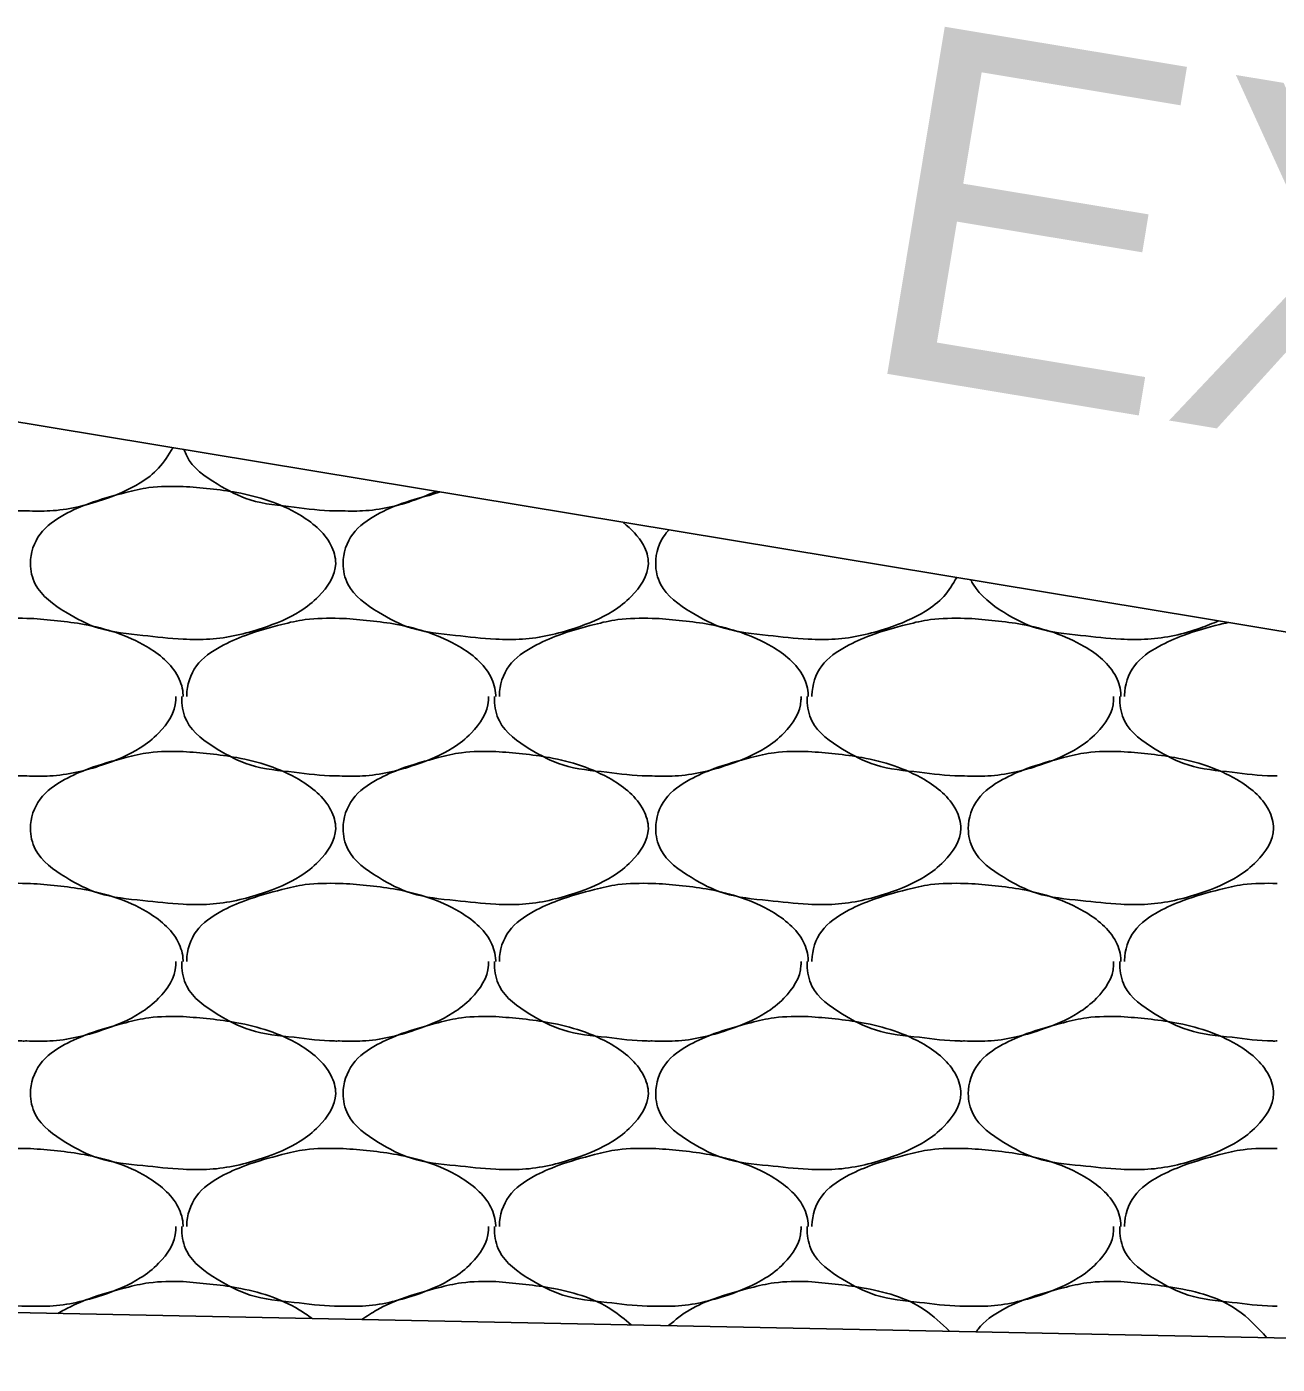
# Model space of a CAD drawing. Extents: x 1364961 to 1365294, y 367927 to 368034.
# Drawn here: x 1365067.482 to 1365069.53, y 367997.144 to 367999.334 of the extents above; entities that cross this region are included whole.
import ezdxf

# ---------------------------------------------------------------- set-up
doc = ezdxf.new("R2010")
doc.units = 0
doc.layers.add('Default', color=7, linetype='Continuous')

msp = doc.modelspace()

# ---------------------------------------------------------------- linework, layer by layer
at = {"layer": 'Default'}
for p, q in [((1365065.9662, 367998.9357), (1365084.7491, 367995.8256)), ((1365067.4822, 367998.3657), (1365067.4882, 367998.3657)), ((1365067.9942, 367998.3657), (1365068.0002, 367998.3657)), ((1365068.5062, 367998.3657), (1365068.5122, 367998.3657)), ((1365069.0182, 367998.3657), (1365069.0242, 367998.3657)), ((1365067.4822, 367997.9317), (1365067.4882, 367997.9317)), ((1365067.9942, 367997.9317), (1365068.0002, 367997.9317)), ((1365068.5062, 367997.9317), (1365068.5122, 367997.9317)), ((1365069.0182, 367997.9317), (1365069.0242, 367997.9317)), ((1365067.4822, 367997.4977), (1365067.4882, 367997.4977)), ((1365067.9942, 367997.4977), (1365068.0002, 367997.4977)), ((1365068.5062, 367997.4977), (1365068.5122, 367997.4977)), ((1365069.0182, 367997.4977), (1365069.0242, 367997.4977)), ((1365077.4832, 367997.0287), (1365056.9752, 367997.4387))]:
    msp.add_line(p, q, dxfattribs=at)
for points in [[(1365067.4822, 367998.5417), (1365067.4742, 367998.5417), (1365067.4082, 367998.5477), (1365067.3362, 367998.5597), (1365067.2822, 367998.5857), (1365067.2322, 367998.6317), (1365067.2242, 367998.6657), (1365067.2242, 367998.6717)], [(1365067.7212, 367998.6447), (1365067.6982, 367998.6117), (1365067.6682, 367998.5877), (1365067.6062, 367998.5597), (1365067.5202, 367998.5417), (1365067.4822, 367998.5417)], [(1365067.9942, 367998.5417), (1365067.9862, 367998.5417), (1365067.9202, 367998.5477), (1365067.8482, 367998.5597), (1365067.7942, 367998.5857), (1365067.7442, 367998.6317), (1365067.7402, 367998.6417)], [(1365067.7382, 367998.5817), (1365067.8262, 367998.5717), (1365067.9282, 367998.5357), (1365067.9802, 367998.4857), (1365067.9882, 367998.4557), (1365067.9602, 367998.4017), (1365067.9302, 367998.3777), (1365067.8682, 367998.3497), (1365067.7822, 367998.3317), (1365067.7382, 367998.3317), (1365067.6722, 367998.3377), (1365067.6002, 367998.3497), (1365067.5462, 367998.3757), (1365067.4962, 367998.4217), (1365067.4882, 367998.4557), (1365067.5042, 367998.5037), (1365067.5442, 367998.5357), (1365067.5842, 367998.5537), (1365067.6442, 367998.5717), (1365067.6822, 367998.5797), (1365067.7382, 367998.5817)], [(1365068.1532, 367998.5737), (1365068.1182, 367998.5597), (1365068.0322, 367998.5417), (1365067.9942, 367998.5417)], [(1365068.4592, 367998.5227), (1365068.4922, 367998.4857), (1365068.5002, 367998.4557), (1365068.4722, 367998.4017), (1365068.4422, 367998.3777), (1365068.3802, 367998.3497), (1365068.2942, 367998.3317), (1365068.2502, 367998.3317), (1365068.1842, 367998.3377), (1365068.1122, 367998.3497), (1365068.0582, 367998.3757), (1365068.0082, 367998.4217), (1365068.0002, 367998.4557), (1365068.0162, 367998.5037), (1365068.0562, 367998.5357), (1365068.0962, 367998.5537), (1365068.1562, 367998.5717), (1365068.1592, 367998.5727)], [(1365069.0052, 367998.4327), (1365068.9842, 367998.4017), (1365068.9542, 367998.3777), (1365068.8922, 367998.3497), (1365068.8062, 367998.3317), (1365068.7622, 367998.3317), (1365068.6962, 367998.3377), (1365068.6242, 367998.3497), (1365068.5702, 367998.3757), (1365068.5202, 367998.4217), (1365068.5122, 367998.4557), (1365068.5282, 367998.5037), (1365068.5342, 367998.5107)], [(1365069.4342, 367998.3617), (1365069.4042, 367998.3497), (1365069.3182, 367998.3317), (1365069.2742, 367998.3317), (1365069.2082, 367998.3377), (1365069.1362, 367998.3497), (1365069.0822, 367998.3757), (1365069.0322, 367998.4217), (1365069.0282, 367998.4287)], [(1365067.2322, 367998.2377), (1365067.2322, 367998.2397), (1365067.2482, 367998.2877), (1365067.2882, 367998.3197), (1365067.3282, 367998.3377), (1365067.3882, 367998.3557), (1365067.4262, 367998.3637), (1365067.4822, 367998.3657)], [(1365067.4882, 367998.3657), (1365067.5762, 367998.3557), (1365067.6782, 367998.3197), (1365067.7302, 367998.2697), (1365067.7382, 367998.2397), (1365067.7382, 367998.2377)], [(1365067.7442, 367998.2377), (1365067.7442, 367998.2397), (1365067.7602, 367998.2877), (1365067.8002, 367998.3197), (1365067.8402, 367998.3377), (1365067.9002, 367998.3557), (1365067.9382, 367998.3637), (1365067.9942, 367998.3657)], [(1365068.0002, 367998.3657), (1365068.0882, 367998.3557), (1365068.1902, 367998.3197), (1365068.2422, 367998.2697), (1365068.2502, 367998.2397), (1365068.2502, 367998.2377)], [(1365068.2562, 367998.2377), (1365068.2562, 367998.2397), (1365068.2722, 367998.2877), (1365068.3122, 367998.3197), (1365068.3522, 367998.3377), (1365068.4122, 367998.3557), (1365068.4502, 367998.3637), (1365068.5062, 367998.3657)], [(1365068.5122, 367998.3657), (1365068.6002, 367998.3557), (1365068.7022, 367998.3197), (1365068.7542, 367998.2697), (1365068.7622, 367998.2397), (1365068.7622, 367998.2377)], [(1365068.7682, 367998.2377), (1365068.7682, 367998.2397), (1365068.7842, 367998.2877), (1365068.8242, 367998.3197), (1365068.8642, 367998.3377), (1365068.9242, 367998.3557), (1365068.9622, 367998.3637), (1365069.0182, 367998.3657)], [(1365069.0242, 367998.3657), (1365069.1122, 367998.3557), (1365069.2142, 367998.3197), (1365069.2662, 367998.2697), (1365069.2742, 367998.2397), (1365069.2742, 367998.2377)], [(1365069.2802, 367998.2377), (1365069.2802, 367998.2397), (1365069.2962, 367998.2877), (1365069.3362, 367998.3197), (1365069.3762, 367998.3377), (1365069.4362, 367998.3557), (1365069.4492, 367998.3587)], [(1365067.4822, 367998.1077), (1365067.4742, 367998.1077), (1365067.4082, 367998.1137), (1365067.3362, 367998.1257), (1365067.2822, 367998.1517), (1365067.2322, 367998.1977), (1365067.2242, 367998.2317), (1365067.2242, 367998.2377)], [(1365067.7262, 367998.2377), (1365067.7262, 367998.2317), (1365067.6982, 367998.1777), (1365067.6682, 367998.1537), (1365067.6062, 367998.1257), (1365067.5202, 367998.1077), (1365067.4822, 367998.1077)], [(1365067.9942, 367998.1077), (1365067.9862, 367998.1077), (1365067.9202, 367998.1137), (1365067.8482, 367998.1257), (1365067.7942, 367998.1517), (1365067.7442, 367998.1977), (1365067.7362, 367998.2317), (1365067.7362, 367998.2377)], [(1365068.2382, 367998.2377), (1365068.2382, 367998.2317), (1365068.2102, 367998.1777), (1365068.1802, 367998.1537), (1365068.1182, 367998.1257), (1365068.0322, 367998.1077), (1365067.9942, 367998.1077)], [(1365068.5062, 367998.1077), (1365068.4982, 367998.1077), (1365068.4322, 367998.1137), (1365068.3602, 367998.1257), (1365068.3062, 367998.1517), (1365068.2562, 367998.1977), (1365068.2482, 367998.2317), (1365068.2482, 367998.2377)], [(1365068.7502, 367998.2377), (1365068.7502, 367998.2317), (1365068.7222, 367998.1777), (1365068.6922, 367998.1537), (1365068.6302, 367998.1257), (1365068.5442, 367998.1077), (1365068.5062, 367998.1077)], [(1365069.0182, 367998.1077), (1365069.0102, 367998.1077), (1365068.9442, 367998.1137), (1365068.8722, 367998.1257), (1365068.8182, 367998.1517), (1365068.7682, 367998.1977), (1365068.7602, 367998.2317), (1365068.7602, 367998.2377)], [(1365069.2622, 367998.2377), (1365069.2622, 367998.2317), (1365069.2342, 367998.1777), (1365069.2042, 367998.1537), (1365069.1422, 367998.1257), (1365069.0562, 367998.1077), (1365069.0182, 367998.1077)], [(1365069.5302, 367998.1077), (1365069.5222, 367998.1077), (1365069.4562, 367998.1137), (1365069.3842, 367998.1257), (1365069.3302, 367998.1517), (1365069.2802, 367998.1977), (1365069.2722, 367998.2317), (1365069.2722, 367998.2377)], [(1365067.7382, 367998.1477), (1365067.8262, 367998.1377), (1365067.9282, 367998.1017), (1365067.9802, 367998.0517), (1365067.9882, 367998.0217), (1365067.9602, 367997.9677), (1365067.9302, 367997.9437), (1365067.8682, 367997.9157), (1365067.7822, 367997.8977), (1365067.7382, 367997.8977), (1365067.6722, 367997.9037), (1365067.6002, 367997.9157), (1365067.5462, 367997.9417), (1365067.4962, 367997.9877), (1365067.4882, 367998.0217), (1365067.5042, 367998.0697), (1365067.5442, 367998.1017), (1365067.5842, 367998.1197), (1365067.6442, 367998.1377), (1365067.6822, 367998.1457), (1365067.7382, 367998.1477)], [(1365068.2502, 367998.1477), (1365068.3382, 367998.1377), (1365068.4402, 367998.1017), (1365068.4922, 367998.0517), (1365068.5002, 367998.0217), (1365068.4722, 367997.9677), (1365068.4422, 367997.9437), (1365068.3802, 367997.9157), (1365068.2942, 367997.8977), (1365068.2502, 367997.8977), (1365068.1842, 367997.9037), (1365068.1122, 367997.9157), (1365068.0582, 367997.9417), (1365068.0082, 367997.9877), (1365068.0002, 367998.0217), (1365068.0162, 367998.0697), (1365068.0562, 367998.1017), (1365068.0962, 367998.1197), (1365068.1562, 367998.1377), (1365068.1942, 367998.1457), (1365068.2502, 367998.1477)], [(1365068.7622, 367998.1477), (1365068.8502, 367998.1377), (1365068.9522, 367998.1017), (1365069.0042, 367998.0517), (1365069.0122, 367998.0217), (1365068.9842, 367997.9677), (1365068.9542, 367997.9437), (1365068.8922, 367997.9157), (1365068.8062, 367997.8977), (1365068.7622, 367997.8977), (1365068.6962, 367997.9037), (1365068.6242, 367997.9157), (1365068.5702, 367997.9417), (1365068.5202, 367997.9877), (1365068.5122, 367998.0217), (1365068.5282, 367998.0697), (1365068.5682, 367998.1017), (1365068.6082, 367998.1197), (1365068.6682, 367998.1377), (1365068.7062, 367998.1457), (1365068.7622, 367998.1477)], [(1365069.2742, 367998.1477), (1365069.3622, 367998.1377), (1365069.4642, 367998.1017), (1365069.5162, 367998.0517), (1365069.5242, 367998.0217), (1365069.4962, 367997.9677), (1365069.4662, 367997.9437), (1365069.4042, 367997.9157), (1365069.3182, 367997.8977), (1365069.2742, 367997.8977), (1365069.2082, 367997.9037), (1365069.1362, 367997.9157), (1365069.0822, 367997.9417), (1365069.0322, 367997.9877), (1365069.0242, 367998.0217), (1365069.0402, 367998.0697), (1365069.0802, 367998.1017), (1365069.1202, 367998.1197), (1365069.1802, 367998.1377), (1365069.2182, 367998.1457), (1365069.2742, 367998.1477)], [(1365067.2322, 367997.8037), (1365067.2322, 367997.8057), (1365067.2482, 367997.8537), (1365067.2882, 367997.8857), (1365067.3282, 367997.9037), (1365067.3882, 367997.9217), (1365067.4262, 367997.9297), (1365067.4822, 367997.9317)], [(1365067.4882, 367997.9317), (1365067.5762, 367997.9217), (1365067.6782, 367997.8857), (1365067.7302, 367997.8357), (1365067.7382, 367997.8057), (1365067.7382, 367997.8037)], [(1365067.7442, 367997.8037), (1365067.7442, 367997.8057), (1365067.7602, 367997.8537), (1365067.8002, 367997.8857), (1365067.8402, 367997.9037), (1365067.9002, 367997.9217), (1365067.9382, 367997.9297), (1365067.9942, 367997.9317)], [(1365068.0002, 367997.9317), (1365068.0882, 367997.9217), (1365068.1902, 367997.8857), (1365068.2422, 367997.8357), (1365068.2502, 367997.8057), (1365068.2502, 367997.8037)], [(1365068.2562, 367997.8037), (1365068.2562, 367997.8057), (1365068.2722, 367997.8537), (1365068.3122, 367997.8857), (1365068.3522, 367997.9037), (1365068.4122, 367997.9217), (1365068.4502, 367997.9297), (1365068.5062, 367997.9317)], [(1365068.5122, 367997.9317), (1365068.6002, 367997.9217), (1365068.7022, 367997.8857), (1365068.7542, 367997.8357), (1365068.7622, 367997.8057), (1365068.7622, 367997.8037)], [(1365068.7682, 367997.8037), (1365068.7682, 367997.8057), (1365068.7842, 367997.8537), (1365068.8242, 367997.8857), (1365068.8642, 367997.9037), (1365068.9242, 367997.9217), (1365068.9622, 367997.9297), (1365069.0182, 367997.9317)], [(1365069.0242, 367997.9317), (1365069.1122, 367997.9217), (1365069.2142, 367997.8857), (1365069.2662, 367997.8357), (1365069.2742, 367997.8057), (1365069.2742, 367997.8037)], [(1365069.2802, 367997.8037), (1365069.2802, 367997.8057), (1365069.2962, 367997.8537), (1365069.3362, 367997.8857), (1365069.3762, 367997.9037), (1365069.4362, 367997.9217), (1365069.4742, 367997.9297), (1365069.5302, 367997.9317)], [(1365067.4822, 367997.6737), (1365067.4742, 367997.6737), (1365067.4082, 367997.6797), (1365067.3362, 367997.6917), (1365067.2822, 367997.7177), (1365067.2322, 367997.7637), (1365067.2242, 367997.7977), (1365067.2242, 367997.8037)], [(1365067.7262, 367997.8037), (1365067.7262, 367997.7977), (1365067.6982, 367997.7437), (1365067.6682, 367997.7197), (1365067.6062, 367997.6917), (1365067.5202, 367997.6737), (1365067.4822, 367997.6737)], [(1365067.9942, 367997.6737), (1365067.9862, 367997.6737), (1365067.9202, 367997.6797), (1365067.8482, 367997.6917), (1365067.7942, 367997.7177), (1365067.7442, 367997.7637), (1365067.7362, 367997.7977), (1365067.7362, 367997.8037)], [(1365068.2382, 367997.8037), (1365068.2382, 367997.7977), (1365068.2102, 367997.7437), (1365068.1802, 367997.7197), (1365068.1182, 367997.6917), (1365068.0322, 367997.6737), (1365067.9942, 367997.6737)], [(1365068.5062, 367997.6737), (1365068.4982, 367997.6737), (1365068.4322, 367997.6797), (1365068.3602, 367997.6917), (1365068.3062, 367997.7177), (1365068.2562, 367997.7637), (1365068.2482, 367997.7977), (1365068.2482, 367997.8037)], [(1365068.7502, 367997.8037), (1365068.7502, 367997.7977), (1365068.7222, 367997.7437), (1365068.6922, 367997.7197), (1365068.6302, 367997.6917), (1365068.5442, 367997.6737), (1365068.5062, 367997.6737)], [(1365069.0182, 367997.6737), (1365069.0102, 367997.6737), (1365068.9442, 367997.6797), (1365068.8722, 367997.6917), (1365068.8182, 367997.7177), (1365068.7682, 367997.7637), (1365068.7602, 367997.7977), (1365068.7602, 367997.8037)], [(1365069.2622, 367997.8037), (1365069.2622, 367997.7977), (1365069.2342, 367997.7437), (1365069.2042, 367997.7197), (1365069.1422, 367997.6917), (1365069.0562, 367997.6737), (1365069.0182, 367997.6737)], [(1365069.5302, 367997.6737), (1365069.5222, 367997.6737), (1365069.4562, 367997.6797), (1365069.3842, 367997.6917), (1365069.3302, 367997.7177), (1365069.2802, 367997.7637), (1365069.2722, 367997.7977), (1365069.2722, 367997.8037)], [(1365067.7382, 367997.7137), (1365067.8262, 367997.7037), (1365067.9282, 367997.6677), (1365067.9802, 367997.6177), (1365067.9882, 367997.5877), (1365067.9602, 367997.5337), (1365067.9302, 367997.5097), (1365067.8682, 367997.4817), (1365067.7822, 367997.4637), (1365067.7382, 367997.4637), (1365067.6722, 367997.4697), (1365067.6002, 367997.4817), (1365067.5462, 367997.5077), (1365067.4962, 367997.5537), (1365067.4882, 367997.5877), (1365067.5042, 367997.6357), (1365067.5442, 367997.6677), (1365067.5842, 367997.6857), (1365067.6442, 367997.7037), (1365067.6822, 367997.7117), (1365067.7382, 367997.7137)], [(1365068.2502, 367997.7137), (1365068.3382, 367997.7037), (1365068.4402, 367997.6677), (1365068.4922, 367997.6177), (1365068.5002, 367997.5877), (1365068.4722, 367997.5337), (1365068.4422, 367997.5097), (1365068.3802, 367997.4817), (1365068.2942, 367997.4637), (1365068.2502, 367997.4637), (1365068.1842, 367997.4697), (1365068.1122, 367997.4817), (1365068.0582, 367997.5077), (1365068.0082, 367997.5537), (1365068.0002, 367997.5877), (1365068.0162, 367997.6357), (1365068.0562, 367997.6677), (1365068.0962, 367997.6857), (1365068.1562, 367997.7037), (1365068.1942, 367997.7117), (1365068.2502, 367997.7137)], [(1365068.7622, 367997.7137), (1365068.8502, 367997.7037), (1365068.9522, 367997.6677), (1365069.0042, 367997.6177), (1365069.0122, 367997.5877), (1365068.9842, 367997.5337), (1365068.9542, 367997.5097), (1365068.8922, 367997.4817), (1365068.8062, 367997.4637), (1365068.7622, 367997.4637), (1365068.6962, 367997.4697), (1365068.6242, 367997.4817), (1365068.5702, 367997.5077), (1365068.5202, 367997.5537), (1365068.5122, 367997.5877), (1365068.5282, 367997.6357), (1365068.5682, 367997.6677), (1365068.6082, 367997.6857), (1365068.6682, 367997.7037), (1365068.7062, 367997.7117), (1365068.7622, 367997.7137)], [(1365069.2742, 367997.7137), (1365069.3622, 367997.7037), (1365069.4642, 367997.6677), (1365069.5162, 367997.6177), (1365069.5242, 367997.5877), (1365069.4962, 367997.5337), (1365069.4662, 367997.5097), (1365069.4042, 367997.4817), (1365069.3182, 367997.4637), (1365069.2742, 367997.4637), (1365069.2082, 367997.4697), (1365069.1362, 367997.4817), (1365069.0822, 367997.5077), (1365069.0322, 367997.5537), (1365069.0242, 367997.5877), (1365069.0402, 367997.6357), (1365069.0802, 367997.6677), (1365069.1202, 367997.6857), (1365069.1802, 367997.7037), (1365069.2182, 367997.7117), (1365069.2742, 367997.7137)], [(1365067.2322, 367997.3697), (1365067.2322, 367997.3717), (1365067.2482, 367997.4197), (1365067.2882, 367997.4517), (1365067.3282, 367997.4697), (1365067.3882, 367997.4877), (1365067.4262, 367997.4957), (1365067.4822, 367997.4977)], [(1365067.4882, 367997.4977), (1365067.5762, 367997.4877), (1365067.6782, 367997.4517), (1365067.7302, 367997.4017), (1365067.7382, 367997.3717), (1365067.7382, 367997.3697)], [(1365067.7442, 367997.3697), (1365067.7442, 367997.3717), (1365067.7602, 367997.4197), (1365067.8002, 367997.4517), (1365067.8402, 367997.4697), (1365067.9002, 367997.4877), (1365067.9382, 367997.4957), (1365067.9942, 367997.4977)], [(1365068.0002, 367997.4977), (1365068.0882, 367997.4877), (1365068.1902, 367997.4517), (1365068.2422, 367997.4017), (1365068.2502, 367997.3717), (1365068.2502, 367997.3697)], [(1365068.2562, 367997.3697), (1365068.2562, 367997.3717), (1365068.2722, 367997.4197), (1365068.3122, 367997.4517), (1365068.3522, 367997.4697), (1365068.4122, 367997.4877), (1365068.4502, 367997.4957), (1365068.5062, 367997.4977)], [(1365068.5122, 367997.4977), (1365068.6002, 367997.4877), (1365068.7022, 367997.4517), (1365068.7542, 367997.4017), (1365068.7622, 367997.3717), (1365068.7622, 367997.3697)], [(1365068.7682, 367997.3697), (1365068.7682, 367997.3717), (1365068.7842, 367997.4197), (1365068.8242, 367997.4517), (1365068.8642, 367997.4697), (1365068.9242, 367997.4877), (1365068.9622, 367997.4957), (1365069.0182, 367997.4977)], [(1365069.0242, 367997.4977), (1365069.1122, 367997.4877), (1365069.2142, 367997.4517), (1365069.2662, 367997.4017), (1365069.2742, 367997.3717), (1365069.2742, 367997.3697)], [(1365069.2802, 367997.3697), (1365069.2802, 367997.3717), (1365069.2962, 367997.4197), (1365069.3362, 367997.4517), (1365069.3762, 367997.4697), (1365069.4362, 367997.4877), (1365069.4742, 367997.4957), (1365069.5302, 367997.4977)], [(1365067.4822, 367997.2397), (1365067.4742, 367997.2397), (1365067.4082, 367997.2457), (1365067.3362, 367997.2577), (1365067.2822, 367997.2837), (1365067.2322, 367997.3297), (1365067.2242, 367997.3637), (1365067.2242, 367997.3697)], [(1365067.7262, 367997.3697), (1365067.7262, 367997.3637), (1365067.6982, 367997.3097), (1365067.6682, 367997.2857), (1365067.6062, 367997.2577), (1365067.5202, 367997.2397), (1365067.4822, 367997.2397)], [(1365067.9942, 367997.2397), (1365067.9862, 367997.2397), (1365067.9202, 367997.2457), (1365067.8482, 367997.2577), (1365067.7942, 367997.2837), (1365067.7442, 367997.3297), (1365067.7362, 367997.3637), (1365067.7362, 367997.3697)], [(1365068.2382, 367997.3697), (1365068.2382, 367997.3637), (1365068.2102, 367997.3097), (1365068.1802, 367997.2857), (1365068.1182, 367997.2577), (1365068.0322, 367997.2397), (1365067.9942, 367997.2397)], [(1365068.5062, 367997.2397), (1365068.4982, 367997.2397), (1365068.4322, 367997.2457), (1365068.3602, 367997.2577), (1365068.3062, 367997.2837), (1365068.2562, 367997.3297), (1365068.2482, 367997.3637), (1365068.2482, 367997.3697)], [(1365068.7502, 367997.3697), (1365068.7502, 367997.3637), (1365068.7222, 367997.3097), (1365068.6922, 367997.2857), (1365068.6302, 367997.2577), (1365068.5442, 367997.2397), (1365068.5062, 367997.2397)], [(1365069.0182, 367997.2397), (1365069.0102, 367997.2397), (1365068.9442, 367997.2457), (1365068.8722, 367997.2577), (1365068.8182, 367997.2837), (1365068.7682, 367997.3297), (1365068.7602, 367997.3637), (1365068.7602, 367997.3697)], [(1365069.2622, 367997.3697), (1365069.2622, 367997.3637), (1365069.2342, 367997.3097), (1365069.2042, 367997.2857), (1365069.1422, 367997.2577), (1365069.0562, 367997.2397), (1365069.0182, 367997.2397)], [(1365069.5302, 367997.2397), (1365069.5222, 367997.2397), (1365069.4562, 367997.2457), (1365069.3842, 367997.2577), (1365069.3302, 367997.2837), (1365069.2802, 367997.3297), (1365069.2722, 367997.3637), (1365069.2722, 367997.3697)], [(1365067.5332, 367997.2277), (1365067.5442, 367997.2337), (1365067.5842, 367997.2517), (1365067.6442, 367997.2697), (1365067.6822, 367997.2777), (1365067.7382, 367997.2797)], [(1365067.7382, 367997.2797), (1365067.8262, 367997.2697), (1365067.9282, 367997.2337), (1365067.9492, 367997.2197)], [(1365068.0312, 367997.2177), (1365068.0562, 367997.2337), (1365068.0962, 367997.2517), (1365068.1562, 367997.2697), (1365068.1942, 367997.2777), (1365068.2502, 367997.2797)], [(1365068.2502, 367997.2797), (1365068.3382, 367997.2697), (1365068.4402, 367997.2337), (1365068.4722, 367997.2087)], [(1365068.5332, 367997.2077), (1365068.5682, 367997.2337), (1365068.6082, 367997.2517), (1365068.6682, 367997.2697), (1365068.7062, 367997.2777), (1365068.7622, 367997.2797)], [(1365068.7622, 367997.2797), (1365068.8502, 367997.2697), (1365068.9522, 367997.2337), (1365068.9932, 367997.1987)], [(1365069.0372, 367997.1977), (1365069.0402, 367997.2017), (1365069.0802, 367997.2337), (1365069.1202, 367997.2517), (1365069.1802, 367997.2697), (1365069.2182, 367997.2777), (1365069.2742, 367997.2797)], [(1365069.2742, 367997.2797), (1365069.3622, 367997.2697), (1365069.4642, 367997.2337), (1365069.5132, 367997.1877)]]:
    msp.add_spline(points, degree=3, dxfattribs=at)

# ---------------------------------------------------------------- texts
msp.add_text('EXIST. SLOPE', height=0.576, rotation=350.5982, dxfattribs=at).set_placement((1365068.8292, 367998.7764))

doc.saveas('drawing.dxf')
